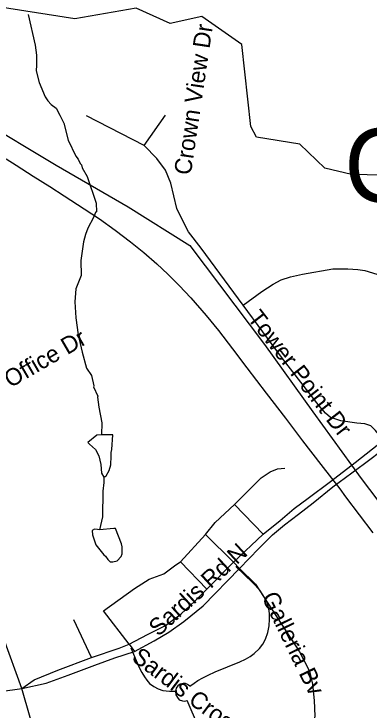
# Model space of a CAD drawing. Extents: x 1383679 to 1536984, y 460658 to 651027.
# Drawn here: x 1480119 to 1482098, y 509906 to 513786 of the extents above; entities that cross this region are included whole.
import ezdxf

# ---------------------------------------------------------------- set-up
doc = ezdxf.new("R2010")
doc.units = 0
for name, color, linetype in [('Exist Hydrographic Creek Single Shore', 7, 'Continuous'), ('Exist Hydrographic Misc Water Feature', 7, 'Continuous'), ('Exist Railroad Mainline', 7, 'Continuous'), ('Exist Road Non-System Type 51', 7, 'Continuous'), ('Exist Road Non-System Type 51 Label', 7, 'Continuous'), ('Exist Road Secondary Structure Culvert Number Label', 7, 'Continuous'), ('Exist Road Secondary Type 51 Undivided 4 Lane Attributed', 7, 'Continuous'), ('Exist Utilities Electrical Transmission Line', 7, 'Continuous')]:
    doc.layers.add(name, color=color, linetype=linetype)

msp = doc.modelspace()

# ---------------------------------------------------------------- linework, layer by layer
at = {"layer": 'Exist Hydrographic Creek Single Shore'}
msp.add_lwpolyline([(1482567.2, 512846.7), (1482351.1, 512884), (1482001.2, 512891), (1481852.2, 512926.8), (1481712.2, 513061), (1481471.2, 513098.6), (1481439.2, 513158.4), (1481388.2, 513615.6), (1481165.2, 513771.1), (1480990.2, 513731.9), (1480800.2, 513817.9), (1480457.2, 513759.1), (1479875.3, 513849.6), (1479461.3, 514015.5), (1479319.3, 514001.9), (1479151.2, 513929.9), (1479067.3, 513931.5)], dxfattribs=at)
at = {"layer": 'Exist Hydrographic Misc Water Feature'}
for points in [[(1480197.7, 513782.7), (1480237.1, 513612.8), (1480244, 513556.7), (1480245.1, 513500.7), (1480242.5, 513468.7), (1480259.4, 513404.4), (1480293.1, 513324.2), (1480307.2, 513302.4), (1480326.9, 513280.5), (1480353.8, 513260), (1480375.1, 513221.5), (1480397.5, 513178), (1480421.8, 513081.6), (1480464.3, 512992.8), (1480476, 512976.6), (1480487.6, 512952.4), (1480495.4, 512944.2), (1480499.2, 512928.2), (1480526.4, 512879.7), (1480576.2, 512731.7), (1480579, 512682.8), (1480572.8, 512678.9), (1480562.4, 512651.1), (1480531.4, 512591.7), (1480516.7, 512555.9), (1480506.1, 512516.1), (1480492.3, 512412.4), (1480492.9, 512328.4), (1480463.6, 512253), (1480458.4, 512181), (1480462.8, 512093), (1480477.2, 511996.8), (1480499.5, 511900.4), (1480524, 511811.9), (1480551.3, 511771.5), (1480563.9, 511713.6), (1480562.2, 511707.3), (1480587, 511654.8), (1480585.2, 511650.9), (1480592.2, 511594.7), (1480608.7, 511506.5), (1480607.6, 511439.1)], [(1480607.6, 511439.1), (1480581.5, 511439), (1480530.5, 511396.4), (1480540.7, 511387.7), (1480574.2, 511359.1), (1480591.6, 511322.8), (1480602.8, 511274.6), (1480605.9, 511226.6), (1480619.9, 511203.4)], [(1480619.9, 511203.4), (1480627.6, 511208.2), (1480633.6, 511212.1), (1480650.1, 511241.7), (1480658.7, 511273.6), (1480661.5, 511321.6), (1480659.9, 511341.6), (1480664.2, 511357.5), (1480670.7, 511440), (1480607.6, 511439.1)], [(1480619.9, 511203.4), (1480619.1, 511174.3), (1480614.2, 511126.5), (1480611.7, 510982.5), (1480595.1, 510911.1)], [(1480595.1, 510911.1), (1480584.5, 510913), (1480568.5, 510913.3), (1480554.5, 510907.6), (1480556, 510883.5), (1480575.1, 510827.2), (1480620.1, 510770.4), (1480629.9, 510764.2), (1480641.6, 510746), (1480655.4, 510731.8), (1480669.4, 510731.5), (1480693.5, 510737.1), (1480716, 510762.7), (1480722.2, 510776.5), (1480722.8, 510816.5), (1480719.1, 510832.6), (1480685, 510917.9), (1480674.6, 510917.4), (1480595.1, 510911.1)]]:
    msp.add_lwpolyline(points, dxfattribs=at)
at = {"layer": 'Exist Railroad Mainline'}
msp.add_lwpolyline([(1480075, 512979.2), (1480130.6, 512943.6), (1480226.6, 512882.4), (1480318, 512823.6), (1480399, 512771.9), (1480510.7, 512700.2), (1480595, 512643.6), (1480682.6, 512581.7), (1480768.5, 512516.6), (1480842.7, 512456.5), (1480914.7, 512392.7), (1480976.3, 512335.6), (1481039.7, 512272.3), (1481105.3, 512203), (1481190.3, 512105.6), (1481258.2, 512020.9), (1481337, 511919.2), (1481417.3, 511813.4), (1481525.1, 511672.2), (1481632, 511532.3), (1481727.7, 511406.2), (1481828.7, 511274), (1481934.6, 511139.8), (1481966.6, 511094.9), (1482119.8, 510893.3)], dxfattribs=at)
at = {"layer": 'Exist Road Non-System Type 51'}
for p, q in [((1480844.7, 513052.4), (1480524, 513218.9)), ((1480844.7, 513052.4), (1480964.1, 513222.5)), ((1481347.9, 511050.9), (1481508.8, 510887)), ((1481047.1, 510732.3), (1481186.6, 510884.5)), ((1481186.6, 510884.5), (1481342.1, 510729.4)), ((1481342.1, 510729.4), (1481508.8, 510887)), ((1481047.1, 510732.3), (1481193.7, 510579.8)), ((1481193.7, 510579.8), (1481342.1, 510729.4)), ((1481342.1, 510729.4), (1481375.6, 510694.3)), ((1480551.6, 510199.3), (1480452.8, 510408)), ((1480760.8, 510272.6), (1480791.4, 510233.1)), ((1481259.1, 509555), (1481084.4, 509959.2))]:
    msp.add_line(p, q, dxfattribs=at)
for points in [[(1481397.3, 512162), (1481161.8, 512480.5), (1481090.9, 512571), (1481061.1, 512628.9), (1481027.5, 512701.3), (1480994, 512842.4), (1480964.1, 512914.8), (1480915.6, 512980), (1480844.7, 513052.4)], [(1481397.3, 512162), (1481500.5, 512239.5), (1481563, 512280.4), (1481608, 512304.4), (1481661, 512321.3), (1481727.9, 512335.4), (1481897.2, 512365), (1481979.3, 512365), (1482035.9, 512362.2), (1482075.2, 512355.2), (1482142, 512335.4)], [(1482179.1, 511410.5), (1482134, 511464), (1482107.9, 511489.4), (1482074.5, 511502.1), (1482029.4, 511504.9), (1481940.8, 511517.6), (1481907.3, 511528.9), (1481882.6, 511537.4), (1481855, 511559.9), (1481820.2, 511600.8), (1481616, 511865.9), (1481397.3, 512162)], [(1481508.8, 510887), (1481602.2, 510962.1), (1481680.7, 511029.8), (1481758.4, 511086.2), (1481884.1, 511180.6), (1482020, 511285), (1482179.1, 511410.5)], [(1481375.6, 510694.3), (1481483.8, 510805.6), (1481560.8, 510883.1), (1481626.2, 510938.1), (1481704.6, 510997.3), (1481786.7, 511060.8), (1481896.4, 511151), (1482001.8, 511228.6), (1482073, 511280.7), (1482186, 511365.3)], [(1481347.9, 511050.9), (1481454, 511158.1), (1481497.6, 511200.4), (1481547, 511234.2), (1481587.7, 511251.1), (1481628.4, 511254)], [(1481186.6, 510884.5), (1481240.4, 510952.2), (1481347.9, 511050.9)], [(1480760.8, 510272.6), (1480618.4, 510458.7), (1480791.4, 510582.8), (1480872.7, 510636.4), (1480954.1, 510664.6), (1481020.9, 510715.3), (1481047.1, 510732.3)], [(1480791.4, 510233.1), (1480900.3, 510292.3), (1480981.7, 510340.3), (1481066, 510399.5), (1481173.5, 510486.9), (1481375.6, 510694.3)], [(1481099.9, 510040), (1481122.8, 510055.6), (1481144.1, 510070.2), (1481171.4, 510086.3), (1481200.9, 510101), (1481240.9, 510119.2), (1481377.8, 510174), (1481409.4, 510188.8), (1481434.6, 510204.2), (1481457.1, 510221.1), (1481487.9, 510249.2), (1481506.9, 510272.3), (1481520.9, 510301.8), (1481534.2, 510337.6), (1481542, 510375.5), (1481543.4, 510413.4), (1481542.6, 510445), (1481539.9, 510469.5), (1481531.2, 510504.2), (1481515.6, 510533.2), (1481488.9, 510574.4), (1481449.9, 510615.7), (1481355.9, 510706.6)], [(1481375.6, 510694.3), (1481465.6, 510608.2), (1481530.2, 510506.8), (1481709.7, 510230.3), (1481766.4, 510123.1), (1481783.8, 510049.8), (1481792.6, 509959.6), (1481796.9, 509872.2), (1481773.7, 509773.5), (1481759.1, 509728.3), (1481711.2, 509640.9), (1481638.5, 509547.9), (1481574.6, 509471.7), (1481490.3, 509370.2)], [(1480760.8, 510272.6), (1480864, 510326.2), (1480962.8, 510376.9), (1481050, 510441.8), (1481127, 510512.3), (1481193.7, 510579.8)], [(1480551.6, 510199.3), (1480705.6, 510250), (1480760.8, 510272.6)], [(1480162.2, 510025.8), (1480298.8, 510055.5), (1480420.8, 510100.6), (1480570.5, 510157), (1480680.9, 510196.5), (1480791.4, 510233.1)], [(1480770.6, 510252.7), (1480800.9, 510181.8), (1480816.9, 510143.8), (1480832.4, 510115.1), (1480847.1, 510090.5), (1480860.4, 510072.2), (1480874.5, 510054.8), (1480897.6, 510037.8), (1480922.9, 510023.8), (1480949.6, 510014.8), (1480986.1, 510011.2), (1481018.4, 510011.9)], [(1480162.2, 510025.8), (1480231.9, 510075.2), (1480362.7, 510128.8), (1480551.6, 510199.3)], [(1481099.9, 510040), (1481086.2, 510047.8), (1481074.6, 510053.1), (1481061.2, 510053.1), (1481046.1, 510049.5), (1481032.8, 510041.5), (1481023, 510028.2), (1481018.4, 510011.9)], [(1479356.9, 509911.6), (1479432.7, 509923.3), (1479606.1, 509948.8), (1480162.2, 510025.8)], [(1481018.4, 510011.9), (1481021.1, 509991.6), (1481030.1, 509976.4), (1481039.9, 509963.1), (1481057.8, 509956.8), (1481071.1, 509955.1), (1481084.4, 509959.2)]]:
    msp.add_lwpolyline(points, dxfattribs=at)
at = {"layer": 'Exist Road Secondary Type 51 Undivided 4 Lane Attributed'}
msp.add_lwpolyline([(1481252, 507308.8), (1481136.5, 507547.1), (1481022.4, 507838.9), (1480739.8, 508520), (1480628.6, 508796.3), (1480501.5, 509120.6), (1480390.3, 509381.5), (1480264.6, 509703), (1480208.7, 509863.7), (1480162.2, 510025.8), (1479955.6, 510591.8)], dxfattribs=at)
at = {"layer": 'Exist Utilities Electrical Transmission Line'}
msp.add_lwpolyline([(1479107.1, 513447.8), (1479136.7, 513425.4), (1479376, 513259.3), (1479673.7, 513234.1), (1479919.4, 513204), (1480354.9, 512942.5), (1480755.2, 512711.5), (1481099.7, 512495.7), (1481514.6, 511944.3), (1481784.3, 511567.7), (1482054, 511196.9), (1482337.7, 510822), (1482584.8, 510403.6), (1482784.9, 510056.1), (1482901.8, 509629.9), (1483146.6, 509195.6), (1483366.1, 508809.6), (1483616.8, 508381.1), (1483851.9, 507965), (1483902.8, 507430)], dxfattribs=at)

# ---------------------------------------------------------------- texts
at = {"layer": 'Exist Road Non-System Type 51 Label'}
for s, rotation, p in [('Crown View Dr', 81.5798, (1481104.2, 512884.3)), ('Tower Point Dr', 307.7754, (1481416.6, 512089.2)), ('Delmar Office Dr', 30.174, (1479714.1, 511475.8)), ('Sardis Rd N', 42.5311, (1480923.6, 510311.7)), ('Galleria Bv', 295.9377, (1481497.5, 510537.4)), ('Sardis Crossing Dr', 323.0964, (1480769.2, 510186.3))]:
    msp.add_text(s, height=95, rotation=rotation, dxfattribs=at).set_placement(p)
at = {"layer": 'Exist Road Secondary Structure Culvert Number Label'}
msp.add_text('C198', height=410.1, dxfattribs=at).set_placement((1481960.1, 512737.8))

doc.saveas('drawing.dxf')
